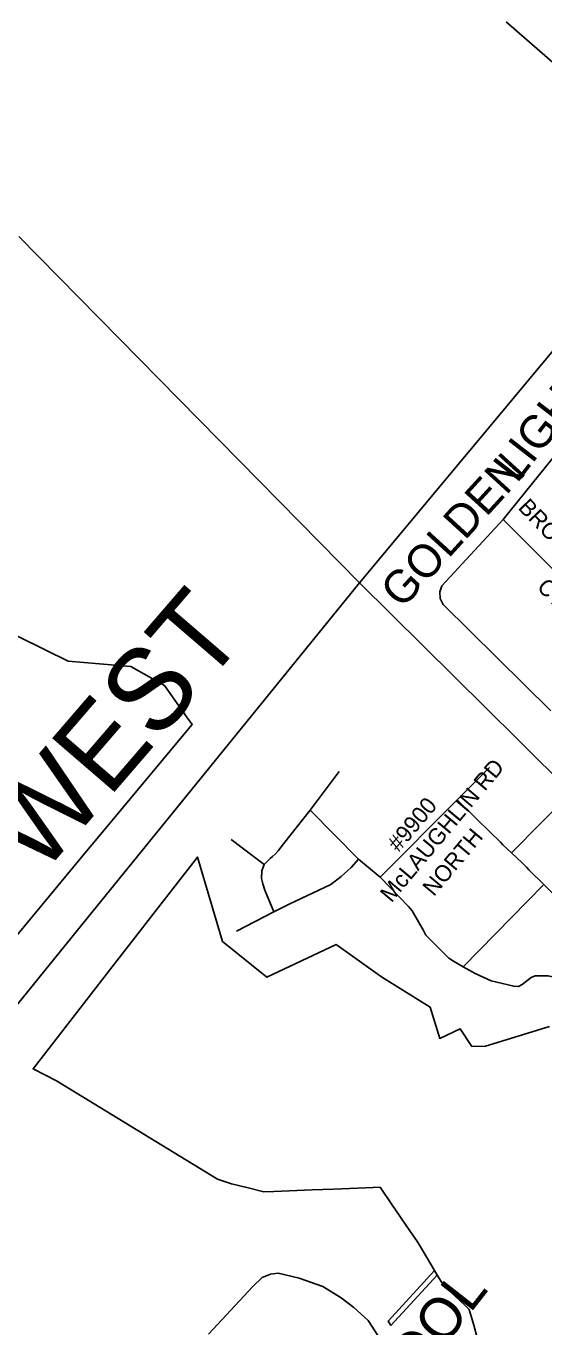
# Model space of a CAD drawing. Extents: x 586326 to 623965, y 4819854 to 4857850.
# Drawn here: x 596691 to 597005, y 4838360 to 4839151 of the extents above; entities that cross this region are included whole.
import ezdxf

# ---------------------------------------------------------------- set-up
doc = ezdxf.new("R2010")
doc.units = 0
for name, color, linetype in [('Major Rds and Hwys', 7, 'Continuous'), ('Major Rds Lbls', 7, 'Continuous'), ('Minor Rds', 7, 'Continuous'), ('Park Outlines', 7, 'Continuous'), ('Private Rd Lbls', 7, 'Continuous'), ('Private Rds', 7, 'Continuous'), ('Proposed Secondary Rds', 7, 'Continuous'), ('School Syms_Lbls', 7, 'Continuous')]:
    doc.layers.add(name, color=color, linetype=linetype)

msp = doc.modelspace()

# ---------------------------------------------------------------- linework, layer by layer
at = {"layer": 'Major Rds and Hwys'}
for points in [[(597095.49, 4839054.77), (596893.45, 4838812.42)], [(596893.45, 4838812.42), (596686.46, 4839022.79)], [(596893.45, 4838812.42), (596728.2, 4838608.68), (596499.07, 4838326.16), (596465.24, 4838284.44)], [(596989.78, 4838716.89), (596893.45, 4838812.42)], [(597022, 4838684.93), (596989.78, 4838716.89)]]:
    msp.add_lwpolyline(points, dxfattribs=at)
at = {"layer": 'Minor Rds'}
msp.add_lwpolyline([(596801.71, 4838355.84), (596828.51, 4838384.72), (596834.27, 4838390.18), (596839.33, 4838392.2), (596844.02, 4838392.78), (596856.68, 4838389.86), (596871.15, 4838384.78), (596882.2, 4838377.89), (596890.06, 4838372), (596898.58, 4838364.1), (596903.19, 4838357.25), (596910.85, 4838345.05)], dxfattribs=at)
at = {"layer": 'Park Outlines'}
for points in [[(596662.29, 4838570.68), (596729.59, 4838651.61), (596729.78, 4838651.84), (596791.67, 4838726.27), (596789.09, 4838729.93), (596788.77, 4838730.38), (596788.59, 4838730.63), (596774.95, 4838749.99), (596754.4, 4838761.59), (596716.47, 4838764.68), (596657.02, 4838793.89)], [(597008.88, 4838542.7), (596969.94, 4838530.75), (596961.68, 4838530.66), (596954.51, 4838541.34), (596942.17, 4838535.48), (596936.41, 4838554.38), (596908.97, 4838571.55), (596906.14, 4838573.32), (596879.33, 4838592.49), (596837.11, 4838572.77), (596810.07, 4838594.44), (596794.9, 4838645.72), (596766.35, 4838608.86), (596760.16, 4838600.88), (596743.2, 4838578.99), (596695.13, 4838516.95), (596709.25, 4838509.66), (596807.05, 4838450), (596815.61, 4838447.07), (596824.87, 4838444.79), (596835.31, 4838442.21), (596841.31, 4838442.45), (596864.68, 4838443.38), (596877.53, 4838443.89), (596897.14, 4838444.67), (596905.96, 4838445.02), (596913.07, 4838434.6), (596924.01, 4838418.55), (596928.56, 4838411.89), (596932.22, 4838405.79), (596939.07, 4838394.37), (596940.68, 4838391.69), (596944.4, 4838385.5), (596948.68, 4838381.5), (596957.45, 4838373.33), (596960.12, 4838370.84), (596962.79, 4838361.13), (596964.64, 4838354.38)]]:
    msp.add_lwpolyline(points, dxfattribs=at)
msp.add_lwpolyline([(596912.4, 4838361.12), (596940.68, 4838391.69), (596939.07, 4838394.37), (596910.73, 4838363.73)], close=True, dxfattribs=at)
at = {"layer": 'Private Rds'}
for points in [[(596980.78, 4838850.8), (597015.49, 4838893.94), (597019.69, 4838896.48), (597023.92, 4838896.49), (597027.86, 4838895.77), (597031.32, 4838893.42), (597067.13, 4838853.15), (597070.58, 4838848.16), (597081.18, 4838819.21), (597081.17, 4838815.41), (597080.2, 4838812.47), (597078.71, 4838809.19), (597060.39, 4838790.44), (597054.17, 4838785.81), (597049.71, 4838781.84)], [(597009.67, 4838734.54), (596944.24, 4838799.13), (596942.33, 4838802.76), (596942.25, 4838806.96), (596943.36, 4838810.53), (596980.78, 4838850.8)], [(596980.78, 4838850.8), (597049.71, 4838781.84)], [(596863.52, 4838674.23), (596880.98, 4838697.62)], [(596952.68, 4838680.49), (596972.32, 4838700.21)], [(596905.9, 4838633.56), (596952.68, 4838680.49)], [(596952.68, 4838680.49), (596962.07, 4838671.38), (596974.76, 4838658.85), (596976.62, 4838657.12), (596979.02, 4838654.73), (596980.55, 4838653.21), (596983.41, 4838650.42), (596985.73, 4838648.31)], [(597022, 4838684.93), (596985.73, 4838648.31)], [(596863.52, 4838674.23), (596847.23, 4838653.68), (596844.09, 4838649.4), (596842.42, 4838647.64), (596840.6, 4838646.09), (596839.15, 4838644.75), (596835.53, 4838641.11)], [(596892.73, 4838644.48), (596863.52, 4838674.23)], [(596815.39, 4838656.41), (596835.53, 4838641.11)], [(596985.73, 4838648.31), (596992.16, 4838642.13), (596994.86, 4838639.53), (596996.39, 4838637.91), (597005.41, 4838628.99)], [(596835.53, 4838641.11), (596834.05, 4838637.29), (596833.89, 4838632.58), (596834.69, 4838629.48), (596835.94, 4838625.65), (596841.36, 4838612.38)], [(596841.36, 4838612.38), (596850.68, 4838616.99), (596876.08, 4838628.93), (596882.3, 4838633.83), (596888.44, 4838639.35), (596892.73, 4838644.48)], [(596892.73, 4838644.48), (596905.9, 4838633.56)], [(596905.9, 4838633.56), (596912.08, 4838627.23), (596923.1, 4838615.67), (596925.32, 4838613.08), (596932.28, 4838601), (596933.81, 4838598.25), (596947.71, 4838584.31), (596950.52, 4838582.37), (596956.3, 4838578.93)], [(596956.3, 4838578.93), (597005.41, 4838628.99)], [(597005.41, 4838628.99), (597048.24, 4838585.98)], [(596818.77, 4838600.73), (596841.36, 4838612.38)], [(596956.3, 4838578.93), (596963.68, 4838574.9), (596973.33, 4838570.47), (596987.1, 4838567.16), (596989.97, 4838567.08), (596992.2, 4838568.18), (596997.73, 4838572.55), (597000.08, 4838573.46), (597003.41, 4838573.51), (597008.12, 4838573.48), (597025.69, 4838569.46), (597029.55, 4838569.47), (597031.86, 4838570.32), (597033.77, 4838571.54), (597048.24, 4838585.98)]]:
    msp.add_lwpolyline(points, dxfattribs=at)
at = {"layer": 'Proposed Secondary Rds'}
msp.add_lwpolyline([(597095.49, 4839054.77), (596982.47, 4839153.2)], dxfattribs=at)

# ---------------------------------------------------------------- texts
at = {"layer": 'Major Rds Lbls'}
msp.add_text('WEST', height=49.998, rotation=49.2466, dxfattribs=at).set_placement((596699.77, 4838633.29))
at = {"layer": 'Private Rd Lbls'}
for s, height, rotation, p in [('LIGHT', 20, 52.23926, (596989.09, 4838872.35)), ('GOLDEN', 20, 47.58287, (596919.3, 4838796)), ('BROCKLEBANK', 10, 313.9236, (596989.21, 4838857.6)), ('CT', 10, 313.87398, (597000.64, 4838809.24)), ('McLAUGHLIN RD', 10, 50.00951, (596912.76, 4838617.51)), ('#9900', 10, 50.00951, (596917.24, 4838648.14)), ('NORTH', 10, 50.00951, (596938.56, 4838621.31))]:
    msp.add_text(s, height=height, rotation=rotation, dxfattribs=at).set_placement(p)
at = {"layer": 'School Syms_Lbls'}
msp.add_text('ELEMENTRY   SEPARATE SCHOOL', height=25, rotation=52.00002, dxfattribs=at).set_placement((596626.75, 4837940.66))

doc.saveas('drawing.dxf')
